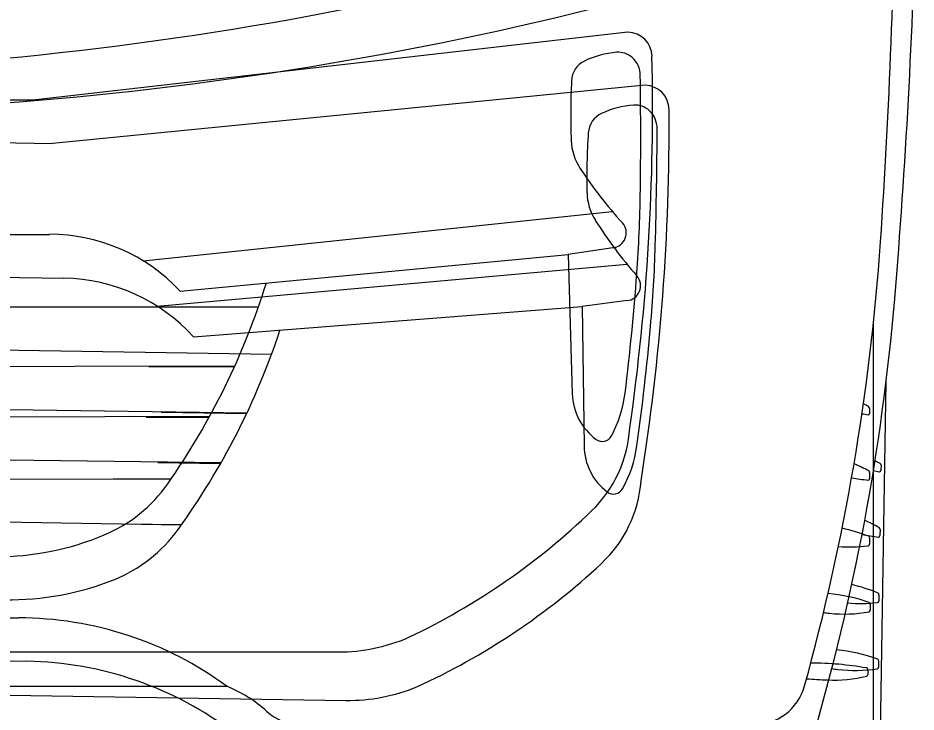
# Model space of a CAD drawing. Extents: x 10133 to 2270741, y 5363 to 1733450.
# Drawn here: x 33516.71 to 33544.67, y 8422.31 to 8443.91 of the extents above; entities that cross this region are included whole.
import ezdxf

# ---------------------------------------------------------------- set-up
doc = ezdxf.new("R2010")
doc.units = 0
doc.layers.add('StdDetailLabel', color=7, linetype='Continuous')

msp = doc.modelspace()

# ---------------------------------------------------------------- linework, layer by layer
at = {"layer": 'StdDetailLabel'}
for p, q in [((33535.696, 8443.466), (33517.274, 8441.36)), ((33536.24, 8441.814), (33517.788, 8440.001)), ((33449.73, 8441.36), (33517.274, 8441.36)), ((33450.252, 8441.071), (33517.788, 8440.001)), ((33520.609, 8436.352), (33535.212, 8437.889)), ((33501.551, 8437.174), (33517.698, 8437.174)), ((33535.233, 8436.754), (33533.844, 8436.546)), ((33502, 8436.065), (33518.145, 8435.809)), ((33521.043, 8434.94), (33535.668, 8436.246)), ((33535.672, 8435.111), (33534.279, 8434.924)), ((33543.339, 8417.977), (33543.339, 8434.385)), ((33520.793, 8433.058), (33523.455, 8433.058)), ((33543.479, 8416.208), (33543.739, 8432.613)), ((33521.175, 8431.644), (33523.836, 8431.602)), ((33543.175, 8431.556), (33543.175, 8431.556)), ((33543.22, 8431.759), (33543.216, 8431.602)), ((33520.71, 8431.481), (33522.665, 8431.481)), ((33521.067, 8430.069), (33523.021, 8430.038)), ((33543.579, 8429.99), (33543.572, 8429.832)), ((33543.219, 8429.764), (33543.216, 8429.567)), ((33543.53, 8429.787), (33543.53, 8429.787)), ((33519.677, 8429.564), (33521.483, 8429.564)), ((33520.003, 8428.168), (33521.81, 8428.139)), ((33543.546, 8427.995), (33543.539, 8427.798)), ((33543.219, 8427.728), (33543.216, 8427.531)), ((33543.514, 8425.959), (33543.507, 8425.762)), ((33543.237, 8425.67), (33543.241, 8425.473)), ((33543.498, 8423.901), (33543.5, 8423.704)), ((33543.17, 8423.633), (33543.168, 8423.479)), ((33523.224, 8423.102), (33483.502, 8423.102))]:
    msp.add_line(p, q, dxfattribs=at)
for points in [[(33521.761, 8435.409), (33533.844, 8436.546), (33533.967, 8432.215)], [(33522.18, 8433.98), (33534.279, 8434.924), (33534.334, 8430.593)], [(33524.196, 8434.904), (33483.502, 8434.904), (33442.808, 8434.904)], [(33524.606, 8433.436), (33483.918, 8434.081), (33443.229, 8434.726)], [(33443.541, 8433.077), (33483.502, 8433.002), (33523.463, 8433.077)], [(33443.932, 8432.888), (33483.887, 8432.18), (33523.845, 8431.621)], [(33444.321, 8431.514), (33483.502, 8431.389), (33522.683, 8431.514)], [(33444.688, 8431.312), (33483.862, 8430.566), (33523.04, 8430.07)], [(33445.525, 8429.558), (33483.502, 8429.586), (33521.479, 8429.558)], [(33445.86, 8429.337), (33483.833, 8428.763), (33521.805, 8428.133)], [(33450.276, 8425.237), (33483.502, 8425.237), (33516.728, 8425.237)], [(33450.543, 8424.941), (33483.764, 8424.415), (33516.986, 8423.888)], [(33440.321, 8424.177), (33483.502, 8424.177), (33526.683, 8424.177)], [(33440.572, 8424.04), (33483.748, 8423.356), (33526.923, 8422.671)]]:
    msp.add_lwpolyline(points, dxfattribs=at)
for centre, radius, start, end in [((33340.618, 8450.808), 203.418, 356.09063, 359.59364), ((33505.986, 8551.313), 109.149, 269.98704, 290.27044), ((33341.304, 8452.247), 203.418, 355.18263, 358.68565), ((33508.244, 8550.118), 109.149, 269.07904, 289.36244), ((33535.683, 8442.699), 0.767, 1.3267, 89.0563), ((33535.59, 8439.989), 2.862, 94.8785, 115.7039), ((33535.401, 8442.195), 0.647, 47.9572, 94.8785), ((33534.659, 8441.922), 0.716, 115.7039, 177.2887), ((33466.414, 8441.094), 70.054, 351.83966, 1.32674), ((33535.327, 8442.112), 0.759, 0.7536, 47.9572), ((33555.958, 8440.913), 22.039, 177.2887, 182.1322), ((33394.895, 8440.265), 141.203, 359.27901, 0.75356), ((33536.216, 8441.048), 0.767, 0.4187, 88.1483), ((33536.079, 8438.339), 2.862, 93.9705, 114.7959), ((33535.926, 8440.548), 0.647, 47.0492, 93.9705), ((33535.18, 8440.287), 0.716, 114.7959, 176.3807), ((33466.93, 8440.541), 70.054, 350.93166, 0.41875), ((33535.85, 8440.467), 0.759, 359.8456, 47.0492), ((33556.46, 8438.941), 22.039, 176.3807, 181.2242), ((33395.406, 8440.845), 141.203, 358.37101, 359.84556), ((33535.609, 8440.155), 1.675, 182.1322, 213.2421), ((33545.862, 8446.876), 13.935, 213.2421, 222.1348), ((33536.101, 8438.506), 1.675, 181.2242, 212.3341), ((33494.243, 8439.015), 41.846, 355.8188, 359.279), ((33546.459, 8445.063), 13.935, 212.3341, 221.2268), ((33535.184, 8437.216), 0.464, 276.0443, 42.1348), ((33517.698, 8431.614), 5.561, 43.0466, 90), ((33473.988, 8441.729), 69.739, 344.52757, 356.06131), ((33494.723, 8438.021), 41.846, 354.9108, 358.371), ((33518.057, 8430.249), 5.561, 42.1386, 89.092), ((33460.761, 8441.462), 75.418, 352.97272, 355.81883), ((33535.63, 8435.573), 0.464, 275.1364, 41.2268), ((33502.696, 8442.465), 22.79, 325.0617, 342.6323), ((33474.513, 8441.056), 69.739, 343.61958, 355.15331), ((33503.229, 8441.337), 22.79, 324.1537, 341.7243), ((33461.283, 8440.999), 75.418, 352.06473, 354.91083), ((33535.797, 8432.267), 1.83, 181.6277, 233.7479), ((33531.863, 8432.698), 3.778, 331.5158, 352.9727), ((33540.277, 8426.56), 6.006, 60.9727, 62.7125), ((33548.949, 8461.081), 30.085, 258.5694, 258.9357), ((33543.169, 8431.602), 0.0472, 277.8738, 359.0274), ((33543.166, 8431.763), 0.0547, 355.3025, 62.4732), ((33531.847, 8431.388), 3.919, 313.9456, 356.5248), ((33534.903, 8431.048), 0.319, 233.7479, 331.5158), ((33536.164, 8430.615), 1.83, 180.7197, 232.8399), ((33532.238, 8431.109), 3.778, 330.6078, 352.0647), ((33540.399, 8424.535), 5.975, 62.0846, 66.9438), ((33540.553, 8424.838), 6.006, 60.0647, 61.8045), ((33543.524, 8429.995), 0.0547, 354.3945, 61.5652), ((33543.182, 8429.777), 0.0396, 339.6714, 68.8461), ((33549.771, 8459.218), 30.085, 257.6614, 258.0277), ((33543.524, 8429.834), 0.0472, 276.9658, 358.1194), ((33517.643, 8432.023), 4.557, 292.6701, 325.0617), ((33532.201, 8429.799), 3.919, 313.0376, 355.6168), ((33589.273, 8751.019), 324.786, 261.74904, 261.84029), ((33543.169, 8429.567), 0.0472, 277.8738, 359.0274), ((33535.251, 8429.411), 0.319, 232.8399, 330.6078), ((33519.688, 8444.003), 21.44, 295.3934, 313.9456), ((33540.643, 8422.811), 5.975, 61.1766, 66.0358), ((33518.009, 8430.659), 4.557, 291.7621, 324.1537), ((33541.204, 8422.629), 5.522, 68.8461, 77.8313), ((33543.509, 8428.009), 0.0396, 338.7634, 67.9381), ((33516.024, 8435.9), 8.759, 270, 292.6701), ((33594.685, 8748.48), 324.786, 260.84104, 260.93229), ((33543.182, 8427.742), 0.0396, 339.6714, 68.8461), ((33543.492, 8427.799), 0.0472, 276.9658, 358.1194), ((33542.582, 8431.77), 4.326, 265.6044, 277.8738), ((33543.169, 8427.532), 0.0472, 277.8738, 359.0274), ((33520.244, 8442.605), 21.44, 294.4854, 313.0376), ((33516.451, 8434.561), 8.759, 269.092, 291.7621), ((33541.417, 8420.893), 5.522, 67.9381, 76.9233), ((33541.426, 8420.494), 5.522, 71.1354, 84.7837), ((33543.477, 8425.973), 0.0396, 338.7634, 67.9381), ((33542.941, 8430.011), 4.326, 264.6964, 276.9658), ((33543.199, 8425.682), 0.0396, 341.9608, 71.1354), ((33543.46, 8425.764), 0.0472, 276.9658, 358.1194), ((33542.439, 8429.683), 4.326, 263.8556, 280.1631), ((33543.194, 8425.472), 0.0472, 280.1631, 1.3167), ((33516.728, 8414.283), 10.954, 53.6238, 90), ((33544.254, 8446.541), 21.28, 263.3492, 263.8556), ((33526.683, 8429.695), 5.518, 270, 293.4924), ((33541.606, 8418.755), 5.522, 70.2274, 83.8757), ((33516.812, 8412.936), 10.954, 52.7158, 89.092), ((33541.387, 8413.797), 10.034, 80.0409, 89.9756), ((33543.461, 8423.914), 0.0396, 341.0528, 70.2274), ((33544.846, 8444.753), 21.28, 262.4412, 262.9476), ((33542.765, 8427.927), 4.326, 262.9476, 279.2551), ((33543.118, 8423.629), 0.052, 4.2659, 85.3056), ((33543.121, 8423.475), 0.0472, 283.9129, 5.0665), ((33543.453, 8423.704), 0.0472, 279.2551, 0.4087), ((33542.8, 8444.568), 21.28, 265.8479, 267.6054), ((33542.092, 8427.628), 4.326, 267.6054, 283.9129), ((33521.714, 8419.32), 4.072, 47.7625, 68.2305), ((33527.011, 8428.189), 5.518, 269.092, 292.5844), ((33539.593, 8423.569), 1.667, 270, 344.5276), ((33525.571, 8423.569), 1.667, 227.7625, 270)]:
    msp.add_arc(centre, radius, start, end, dxfattribs=at)

doc.saveas('drawing.dxf')
